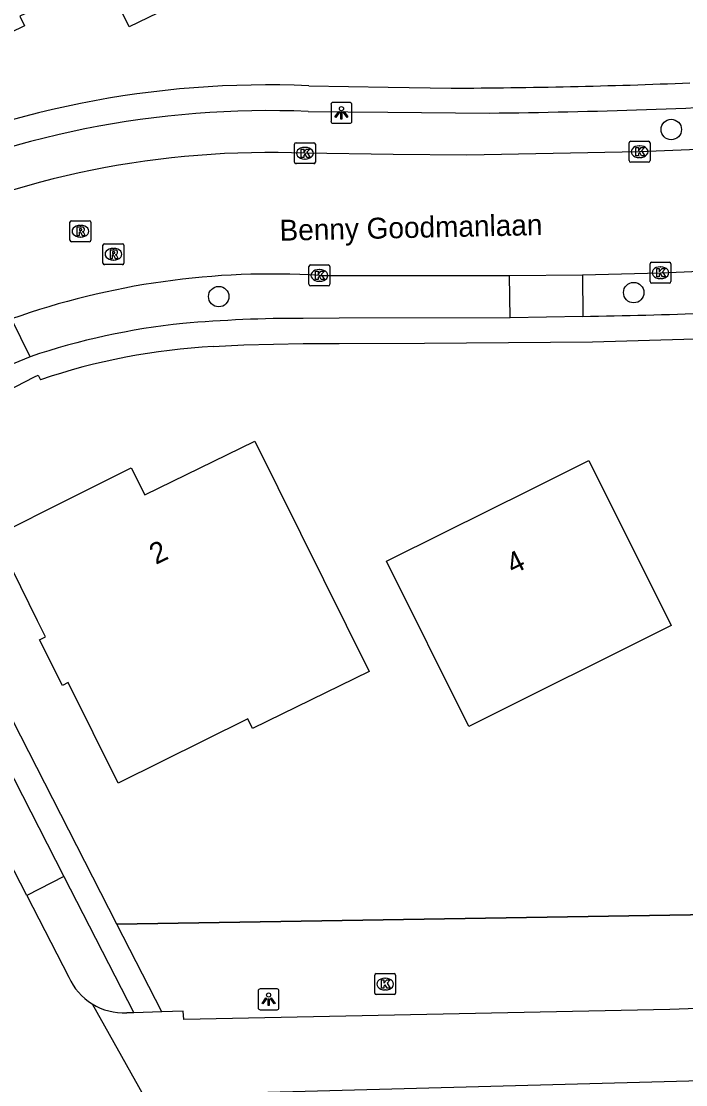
# Model space of a CAD drawing. Extents: x 160457 to 162082, y 388340 to 389736.
# Drawn here: x 160735.1 to 160766.9, y 389185.7 to 389236.5 of the extents above; entities that cross this region are included whole.
import ezdxf

# ---------------------------------------------------------------- set-up
doc = ezdxf.new("R2010")
doc.units = 0
for name, color, linetype in [('IMGEO_Berm_groen', 7, 'Continuous'), ('IMGEO_Boom', 7, 'Continuous'), ('IMGEO_Hek', 7, 'Continuous'), ('IMGEO_Kolk', 7, 'Continuous'), ('IMGEO_Lichtpunt', 7, 'Continuous'), ('IMGEO_Openbare_ruimte_label', 7, 'Continuous'), ('IMGEO_Pand', 7, 'Continuous'), ('IMGEO_Pand_nummerreeks', 7, 'Continuous'), ('IMGEO_Parkeervlak_open', 7, 'Continuous'), ('IMGEO_Rijbaan_lokaal_gesloten', 7, 'Continuous'), ('IMGEO_Rioolput', 7, 'Continuous'), ('IMGEO_Voetpad_open', 7, 'Continuous')]:
    doc.layers.add(name, color=color, linetype=linetype)

msp = doc.modelspace()

# ---------------------------------------------------------------- linework, layer by layer
at = {"layer": 'IMGEO_Berm_groen'}
msp.add_lwpolyline([(160840.964, 389207.558), (160828.538, 389201.934), (160825.789, 389200.881), (160819.118, 389199.168), (160809.872, 389196.948), (160792.78, 389195.014), (160790.029, 389194.782), (160775.907, 389193.939), (160739.685, 389193.354)], dxfattribs=at)
at = {"layer": 'IMGEO_Boom'}
for centre in [(160766.178, 389231.349), (160744.55, 389223.361), (160764.383, 389223.552)]:
    msp.add_circle(centre, 0.489, dxfattribs=at)
at = {"layer": 'IMGEO_Hek'}
msp.add_lwpolyline([(160739.685, 389193.354), (160775.907, 389193.939), (160790.029, 389194.782), (160792.78, 389195.014), (160809.872, 389196.948), (160819.118, 389199.168), (160825.789, 389200.881), (160828.538, 389201.934), (160840.964, 389207.558)], dxfattribs=at)
at = {"layer": 'IMGEO_Kolk'}
for p, q in [((160748.245, 389230.717), (160749.097, 389230.717)), ((160764.165, 389229.863), (160764.165, 389230.715)), ((160764.24, 389230.789), (160765.092, 389230.789)), ((160765.166, 389230.715), (160765.166, 389229.863)), ((160748.17, 389229.791), (160748.17, 389230.643)), ((160748.658, 389230.497), (160748.683, 389230.497)), ((160749.171, 389230.643), (160749.171, 389229.791)), ((160764.653, 389230.569), (160764.678, 389230.569)), ((160749.097, 389229.717), (160748.245, 389229.717)), ((160748.681, 389229.937), (160748.656, 389229.937)), ((160765.092, 389229.789), (160764.24, 389229.789)), ((160764.676, 389230.009), (160764.651, 389230.009)), ((160748.86, 389223.948), (160748.86, 389224.8)), ((160748.935, 389224.874), (160749.787, 389224.874)), ((160749.348, 389224.654), (160749.373, 389224.654)), ((160749.861, 389224.8), (160749.861, 389223.948)), ((160765.163, 389224.076), (160765.163, 389224.928)), ((160765.238, 389225.002), (160766.09, 389225.002)), ((160765.651, 389224.782), (160765.676, 389224.782)), ((160766.164, 389224.928), (160766.164, 389224.076)), ((160765.674, 389224.222), (160765.649, 389224.222)), ((160749.787, 389223.874), (160748.935, 389223.874)), ((160749.371, 389224.094), (160749.346, 389224.094)), ((160766.09, 389224.002), (160765.238, 389224.002)), ((160752.004, 389190.062), (160752.004, 389190.914)), ((160752.079, 389190.988), (160752.931, 389190.988)), ((160752.492, 389190.768), (160752.517, 389190.768)), ((160753.005, 389190.914), (160753.005, 389190.062)), ((160752.515, 389190.208), (160752.49, 389190.208)), ((160752.931, 389189.988), (160752.079, 389189.988))]:
    msp.add_line(p, q, dxfattribs=at)
for points in [[(160748.245, 389230.717), (160749.097, 389230.717)], [(160764.165, 389229.863), (160764.165, 389230.715)], [(160764.24, 389230.789), (160765.092, 389230.789)], [(160765.166, 389230.715), (160765.166, 389229.863)], [(160748.17, 389229.791), (160748.17, 389230.643)], [(160748.491, 389230.417), (160748.614, 389230.417), (160748.614, 389230.266), (160748.744, 389230.417), (160748.908, 389230.417), (160748.762, 389230.266), (160748.915, 389230.017), (160748.763, 389230.017), (160748.678, 389230.181), (160748.614, 389230.114), (160748.614, 389230.017), (160748.491, 389230.017), (160748.491, 389230.417)], [(160749.171, 389230.643), (160749.171, 389229.791)], [(160764.486, 389230.489), (160764.609, 389230.489), (160764.609, 389230.338), (160764.739, 389230.489), (160764.903, 389230.489), (160764.757, 389230.338), (160764.91, 389230.089), (160764.758, 389230.089), (160764.673, 389230.253), (160764.609, 389230.186), (160764.609, 389230.089), (160764.486, 389230.089), (160764.486, 389230.489)], [(160749.097, 389229.717), (160748.245, 389229.717)], [(160765.092, 389229.789), (160764.24, 389229.789)], [(160748.86, 389223.948), (160748.86, 389224.8)], [(160748.935, 389224.874), (160749.787, 389224.874)], [(160749.861, 389224.8), (160749.861, 389223.948)], [(160765.163, 389224.076), (160765.163, 389224.928)], [(160765.238, 389225.002), (160766.09, 389225.002)], [(160765.484, 389224.702), (160765.607, 389224.702), (160765.607, 389224.551), (160765.737, 389224.702), (160765.901, 389224.702), (160765.755, 389224.551), (160765.908, 389224.302), (160765.756, 389224.302), (160765.671, 389224.466), (160765.607, 389224.399), (160765.607, 389224.302), (160765.484, 389224.302), (160765.484, 389224.702)], [(160766.164, 389224.928), (160766.164, 389224.076)], [(160749.181, 389224.574), (160749.304, 389224.574), (160749.304, 389224.423), (160749.434, 389224.574), (160749.598, 389224.574), (160749.452, 389224.423), (160749.605, 389224.174), (160749.453, 389224.174), (160749.368, 389224.338), (160749.304, 389224.271), (160749.304, 389224.174), (160749.181, 389224.174), (160749.181, 389224.574)], [(160749.787, 389223.874), (160748.935, 389223.874)], [(160766.09, 389224.002), (160765.238, 389224.002)], [(160752.004, 389190.062), (160752.004, 389190.914)], [(160752.079, 389190.988), (160752.931, 389190.988)], [(160752.325, 389190.688), (160752.448, 389190.688), (160752.448, 389190.537), (160752.578, 389190.688), (160752.742, 389190.688), (160752.596, 389190.537), (160752.749, 389190.288), (160752.597, 389190.288), (160752.512, 389190.452), (160752.448, 389190.385), (160752.448, 389190.288), (160752.325, 389190.288), (160752.325, 389190.688)], [(160753.005, 389190.914), (160753.005, 389190.062)], [(160752.931, 389189.988), (160752.079, 389189.988)]]:
    msp.add_lwpolyline(points, dxfattribs=at)
for centre, start, end in [((160748.247, 389230.641), 91.552, 178.448), ((160748.247, 389230.641), 91.552, 178.448), ((160749.095, 389230.641), 1.552, 88.448), ((160749.095, 389230.641), 1.552, 88.448), ((160764.242, 389230.713), 91.552, 178.448), ((160764.242, 389230.713), 91.552, 178.448), ((160765.09, 389230.713), 1.552, 88.448), ((160765.09, 389230.713), 1.552, 88.448), ((160748.247, 389229.793), 181.552, 268.448), ((160748.247, 389229.793), 181.552, 268.448), ((160749.095, 389229.793), 271.552, 358.448), ((160749.095, 389229.793), 271.552, 358.448), ((160764.242, 389229.865), 181.552, 268.448), ((160764.242, 389229.865), 181.552, 268.448), ((160765.09, 389229.865), 271.552, 358.448), ((160765.09, 389229.865), 271.552, 358.448), ((160748.937, 389224.798), 91.552, 178.448), ((160748.937, 389224.798), 91.552, 178.448), ((160749.785, 389224.798), 1.552, 88.448), ((160749.785, 389224.798), 1.552, 88.448), ((160765.24, 389224.926), 91.552, 178.448), ((160765.24, 389224.926), 91.552, 178.448), ((160766.088, 389224.926), 1.552, 88.448), ((160766.088, 389224.926), 1.552, 88.448), ((160748.937, 389223.95), 181.552, 268.448), ((160748.937, 389223.95), 181.552, 268.448), ((160749.785, 389223.95), 271.552, 358.448), ((160749.785, 389223.95), 271.552, 358.448), ((160765.24, 389224.078), 181.552, 268.448), ((160765.24, 389224.078), 181.552, 268.448), ((160766.088, 389224.078), 271.552, 358.448), ((160766.088, 389224.078), 271.552, 358.448), ((160752.081, 389190.912), 91.552, 178.448), ((160752.081, 389190.912), 91.552, 178.448), ((160752.929, 389190.912), 1.552, 88.448), ((160752.929, 389190.912), 1.552, 88.448), ((160752.081, 389190.064), 181.552, 268.448), ((160752.081, 389190.064), 181.552, 268.448), ((160752.929, 389190.064), 271.552, 358.448), ((160752.929, 389190.064), 271.552, 358.448)]:
    msp.add_arc(centre, 0.0765, start, end, dxfattribs=at)
for centre, major_axis, ratio, start_param, end_param in [((160748.657, 389230.217), (-0.387, 0.002), 0.722429, 4.712389, 7.853982), ((160748.682, 389230.217), (-0.39, 0.002), 0.717154, 1.570796, 4.712389), ((160764.652, 389230.289), (-0.387, 0.002), 0.722429, 4.712389, 7.853982), ((160764.677, 389230.289), (-0.39, 0.002), 0.717154, 1.570796, 4.712389), ((160749.347, 389224.374), (-0.387, 0.002), 0.722429, 4.712389, 7.853982), ((160749.372, 389224.374), (-0.39, 0.002), 0.717154, 1.570796, 4.712389), ((160765.65, 389224.502), (-0.387, 0.002), 0.722429, 4.712389, 7.853982), ((160765.675, 389224.502), (-0.39, 0.002), 0.717154, 1.570796, 4.712389), ((160752.491, 389190.488), (-0.387, 0.002), 0.722429, 4.712389, 7.853982), ((160752.516, 389190.488), (-0.39, 0.002), 0.717154, 1.570796, 4.712389)]:
    msp.add_ellipse(centre, major_axis=major_axis, ratio=ratio, start_param=start_param, end_param=end_param, dxfattribs=at)
at = {"layer": 'IMGEO_Lichtpunt'}
for p, q in [((160749.916, 389232.55), (160749.916, 389231.743)), ((160749.916, 389232.55), (160749.916, 389231.743)), ((160750.818, 389232.645), (160750.01, 389232.645)), ((160750.818, 389232.645), (160750.01, 389232.645)), ((160750.912, 389231.743), (160750.912, 389232.55)), ((160750.912, 389231.743), (160750.912, 389232.55)), ((160750.01, 389231.649), (160750.818, 389231.649)), ((160750.01, 389231.649), (160750.818, 389231.649)), ((160746.434, 389190.166), (160746.434, 389189.359)), ((160746.434, 389190.166), (160746.434, 389189.359)), ((160747.336, 389190.261), (160746.528, 389190.261)), ((160747.336, 389190.261), (160746.528, 389190.261)), ((160747.43, 389189.359), (160747.43, 389190.166)), ((160747.43, 389189.359), (160747.43, 389190.166)), ((160746.528, 389189.265), (160747.336, 389189.265)), ((160746.528, 389189.265), (160747.336, 389189.265))]:
    msp.add_line(p, q, dxfattribs=at)
for points in [[(160750.29, 389232.214), (160750.329, 389232.186), (160750.141, 389231.924), (160750.103, 389231.951), (160750.29, 389232.214)], [(160750.392, 389232.166), (160750.439, 389232.166), (160750.439, 389231.844), (160750.392, 389231.844), (160750.392, 389232.166)], [(160750.502, 389232.186), (160750.54, 389232.213), (160750.727, 389231.951), (160750.688, 389231.923), (160750.502, 389232.186)], [(160746.808, 389189.83), (160746.847, 389189.802), (160746.659, 389189.54), (160746.621, 389189.567), (160746.808, 389189.83)], [(160746.91, 389189.782), (160746.957, 389189.782), (160746.957, 389189.46), (160746.91, 389189.46), (160746.91, 389189.782)], [(160747.02, 389189.802), (160747.058, 389189.829), (160747.245, 389189.567), (160747.206, 389189.539), (160747.02, 389189.802)]]:
    msp.add_lwpolyline(points, dxfattribs=at)
for centre in [(160750.415, 389232.348), (160746.933, 389189.964)]:
    msp.add_circle(centre, 0.0994, dxfattribs=at)
for centre, start, end in [((160750.01, 389232.55), 90, 180), ((160750.01, 389232.55), 90, 180), ((160750.818, 389232.55), 0, 90), ((160750.818, 389232.55), 0, 90), ((160750.01, 389231.743), 180, 270), ((160750.01, 389231.743), 180, 270), ((160750.818, 389231.743), 270, 0), ((160750.818, 389231.743), 270, 360), ((160746.528, 389190.166), 90, 180), ((160746.528, 389190.166), 90, 180), ((160747.336, 389190.166), 0, 90), ((160747.336, 389190.166), 0, 90), ((160746.528, 389189.359), 180, 270), ((160746.528, 389189.359), 180, 270), ((160747.336, 389189.359), 270, 0), ((160747.336, 389189.359), 270, 360)]:
    msp.add_arc(centre, 0.0946, start, end, dxfattribs=at)
at = {"layer": 'IMGEO_Pand'}
for points in [[(160732.61, 389240.766), (160737.072, 389242.932), (160736.723, 389243.652), (160736.966, 389243.769), (160737.282, 389244.767), (160738.982, 389245.593), (160739.962, 389245.223), (160744.055, 389247.21), (160747.635, 389239.833), (160740.263, 389236.255), (160739.088, 389238.675), (160735.047, 389236.762), (160735.267, 389236.313), (160725.852, 389231.717)], [(160746.161, 389202.715), (160745.941, 389203.164), (160739.741, 389200.092), (160737.357, 389204.904), (160737.079, 389204.766), (160735.992, 389206.954), (160736.269, 389207.092), (160735.888, 389207.863), (160733.88, 389211.922), (160735.564, 389212.769), (160735.753, 389212.864), (160738.384, 389214.187), (160738.574, 389214.282), (160740.362, 389215.181), (160741.018, 389213.877), (160746.283, 389216.45), (160751.74, 389205.439), (160746.161, 389202.715)], [(160766.178, 389207.64), (160756.501, 389202.803), (160752.564, 389210.707), (160755.356, 389212.099), (160759.429, 389214.129), (160762.235, 389215.528), (160766.178, 389207.64)]]:
    msp.add_lwpolyline(points, dxfattribs=at)
at = {"layer": 'IMGEO_Parkeervlak_open'}
msp.add_lwpolyline([(160737.154, 389195.639), (160735.374, 389194.722)], dxfattribs=at)
at = {"layer": 'IMGEO_Rijbaan_lokaal_gesloten'}
for points in [[(160781.903, 389231.131), (160768.244, 389230.429), (160764.666, 389230.289), (160756.404, 389230.117), (160752.887, 389230.152), (160748.671, 389230.218)], [(160761.934, 389224.409), (160763.799, 389224.453), (160765.664, 389224.5), (160773.911, 389224.843)], [(160749.361, 389224.373), (160758.452, 389224.363)], [(160758.452, 389224.363), (160761.934, 389224.409)], [(160735.374, 389194.722), (160730.015, 389205.145), (160727.396, 389210.314)], [(160735.374, 389194.722), (160737.381, 389190.82)], [(160738.505, 389189.542), (160742.568, 389182.298)], [(160778.89, 389189.733), (160766.115, 389189.266), (160742.878, 389188.788), (160742.849, 389189.187), (160741.83, 389189.158)], [(160740.486, 389189.12), (160740.151, 389189.111)], [(160741.83, 389189.158), (160740.486, 389189.12)], [(160745.734, 389184.93), (160745.721, 389185.296), (160777.669, 389186.145)]]:
    msp.add_lwpolyline(points, dxfattribs=at)
for centre, radius, start, end in [((160746.987, 389187.295), 42.956, 87.7537, 115.0138), ((160747.115, 389187.14), 37.301, 86.5472, 109.5331), ((160740.039, 389192.025), 2.919, 204.3802, 238.283), ((160740.036, 389192.03), 2.922, 238.3971, 272.2563)]:
    msp.add_arc(centre, radius, start, end, dxfattribs=at)
at = {"layer": 'IMGEO_Rioolput'}
for p, q in [((160737.439, 389226.061), (160737.439, 389226.913)), ((160737.514, 389226.987), (160738.366, 389226.987)), ((160737.927, 389226.767), (160737.952, 389226.767)), ((160738.44, 389226.913), (160738.44, 389226.061)), ((160737.95, 389226.207), (160737.925, 389226.207)), ((160738.366, 389225.987), (160737.514, 389225.987)), ((160739.017, 389224.962), (160739.017, 389225.814)), ((160739.092, 389225.888), (160739.944, 389225.888)), ((160739.505, 389225.668), (160739.53, 389225.668)), ((160740.018, 389225.814), (160740.018, 389224.962)), ((160739.944, 389224.888), (160739.092, 389224.888)), ((160739.528, 389225.108), (160739.503, 389225.108))]:
    msp.add_line(p, q, dxfattribs=at)
for points in [[(160737.439, 389226.061), (160737.439, 389226.913)], [(160737.514, 389226.987), (160738.366, 389226.987)], [(160738.028, 389226.685), (160737.776, 389226.687), (160737.776, 389226.287)], [(160738.44, 389226.913), (160738.44, 389226.061)], [(160737.776, 389226.287), (160737.9, 389226.287), (160737.9, 389226.449), (160737.911, 389226.449)], [(160737.954, 389226.606), (160737.9, 389226.606), (160737.9, 389226.525)], [(160737.9, 389226.525), (160737.952, 389226.525)], [(160737.958, 389226.42), (160738.029, 389226.287), (160738.169, 389226.287), (160738.104, 389226.413)], [(160738.366, 389225.987), (160737.514, 389225.987)], [(160739.017, 389224.962), (160739.017, 389225.814)], [(160739.092, 389225.888), (160739.944, 389225.888)], [(160740.018, 389225.814), (160740.018, 389224.962)], [(160739.606, 389225.586), (160739.354, 389225.588), (160739.354, 389225.188)], [(160739.354, 389225.188), (160739.478, 389225.188), (160739.478, 389225.35), (160739.489, 389225.35)], [(160739.532, 389225.507), (160739.478, 389225.507), (160739.478, 389225.426)], [(160739.478, 389225.426), (160739.53, 389225.426)], [(160739.536, 389225.321), (160739.607, 389225.188), (160739.747, 389225.188), (160739.682, 389225.314)], [(160739.944, 389224.888), (160739.092, 389224.888)]]:
    msp.add_lwpolyline(points, dxfattribs=at)
for centre, radius, start, end in [((160737.516, 389226.911), 0.0765, 91.552, 178.448), ((160737.516, 389226.911), 0.0765, 91.552, 178.448), ((160738.027, 389226.575), 0.109, 350.3612, 89.416), ((160738.364, 389226.911), 0.0765, 1.552, 88.448), ((160738.364, 389226.911), 0.0765, 1.552, 88.448), ((160737.91, 389226.396), 0.0533, 26.0293, 88.6989), ((160737.936, 389226.714), 0.19, 274.7715, 282.9687), ((160737.96, 389226.51), 0.0964, 77.0061, 93.1865), ((160737.974, 389226.567), 0.0378, 276.6634, 79.6772), ((160738.025, 389226.575), 0.112, 277.5842, 350.9817), ((160738.009, 389226.36), 0.108, 29.5134, 73.7905), ((160737.516, 389226.063), 0.0765, 181.552, 268.448), ((160737.516, 389226.063), 0.0765, 181.552, 268.448), ((160738.364, 389226.063), 0.0765, 271.552, 358.448), ((160738.364, 389226.063), 0.0765, 271.552, 358.448), ((160739.094, 389225.812), 0.0765, 91.552, 178.448), ((160739.094, 389225.812), 0.0765, 91.552, 178.448), ((160739.942, 389225.812), 0.0765, 1.552, 88.448), ((160739.942, 389225.812), 0.0765, 1.552, 88.448), ((160739.488, 389225.297), 0.0533, 26.0293, 88.6989), ((160739.514, 389225.615), 0.19, 274.7715, 282.9687), ((160739.538, 389225.411), 0.0964, 77.0061, 93.1865), ((160739.552, 389225.468), 0.0378, 276.6634, 79.6772), ((160739.605, 389225.476), 0.109, 350.3612, 89.416), ((160739.603, 389225.476), 0.112, 277.5842, 350.9817), ((160739.587, 389225.261), 0.108, 29.5134, 73.7905), ((160739.094, 389224.964), 0.0765, 181.552, 268.448), ((160739.094, 389224.964), 0.0765, 181.552, 268.448), ((160739.942, 389224.964), 0.0765, 271.552, 358.448), ((160739.942, 389224.964), 0.0765, 271.552, 358.448)]:
    msp.add_arc(centre, radius, start, end, dxfattribs=at)
for centre, major_axis, ratio, start_param, end_param in [((160737.926, 389226.487), (-0.387, 0.002), 0.722429, 4.712389, 7.853982), ((160737.951, 389226.487), (-0.39, 0.002), 0.717154, 1.570796, 4.712389), ((160739.504, 389225.388), (-0.387, 0.002), 0.722429, 4.712389, 7.853982), ((160739.529, 389225.388), (-0.39, 0.002), 0.717154, 1.570796, 4.712389)]:
    msp.add_ellipse(centre, major_axis=major_axis, ratio=ratio, start_param=start_param, end_param=end_param, dxfattribs=at)
at = {"layer": 'IMGEO_Voetpad_open'}
for points in [[(160748.85, 389233.441), (160752.656, 389233.376), (160755.667, 389233.329)], [(160748.817, 389232.212), (160752.626, 389232.181), (160757.483, 389232.136)], [(160758.475, 389222.343), (160758.452, 389224.363)], [(160761.934, 389224.409), (160761.946, 389222.411)], [(160735.534, 389220.486), (160734.643, 389222.294)], [(160758.475, 389222.343), (160750.304, 389222.326), (160748.585, 389222.317)], [(160761.946, 389222.411), (160758.475, 389222.343)], [(160744.291, 389220.973), (160745.756, 389221.061), (160748.581, 389221.117), (160750.31, 389221.126), (160754.391, 389221.137), (160762.417, 389221.201)], [(160735.534, 389220.486), (160732.36, 389219.181)], [(160728.948, 389216.197), (160732.924, 389218.088), (160733.109, 389218.174), (160735.738, 389219.522), (160735.921, 389219.612), (160736.035, 389219.383)], [(160739.685, 389193.354), (160728.561, 389215.115)], [(160729.208, 389211.154), (160737.154, 389195.639)], [(160737.154, 389195.639), (160740.486, 389189.12)], [(160741.83, 389189.158), (160739.685, 389193.354)]]:
    msp.add_lwpolyline(points, dxfattribs=at)
for centre, radius, start, end in [((160746.889, 389188.064), 45.42, 87.5256, 115.2019), ((160754.591, 389540.175), 306.848, 270.20087, 272.33091), ((160746.931, 389187.789), 44.463, 87.5686, 115.1889), ((160754.375, 389535.447), 303.327, 270.587, 273.42542), ((160755.743, 389566.056), 343.701, 271.0341, 273.04724), ((160746.265, 389188.676), 33.571, 95.8722, 108.641), ((160748.388, 389159.487), 62.831, 89.82031, 95.07498), ((160750.07, 389711.859), 490.813, 271.44145, 273.47861), ((160745.854, 389190.629), 30.384, 92.9482, 108.8538)]:
    msp.add_arc(centre, radius, start, end, dxfattribs=at)

# ---------------------------------------------------------------- texts
at = {"layer": 'IMGEO_Openbare_ruimte_label'}
msp.add_text('Benny Goodmanlaan', height=1, rotation=1.2603, dxfattribs=at).set_placement((160747.468, 389226.029))
at = {"layer": 'IMGEO_Pand_nummerreeks'}
for s, rotation, p in [('2', 25.692, (160741.541, 389210.528)), ('4', 26.4963, (160758.616, 389210.059))]:
    msp.add_text(s, height=1, rotation=rotation, dxfattribs=at).set_placement(p)

doc.saveas('drawing.dxf')
